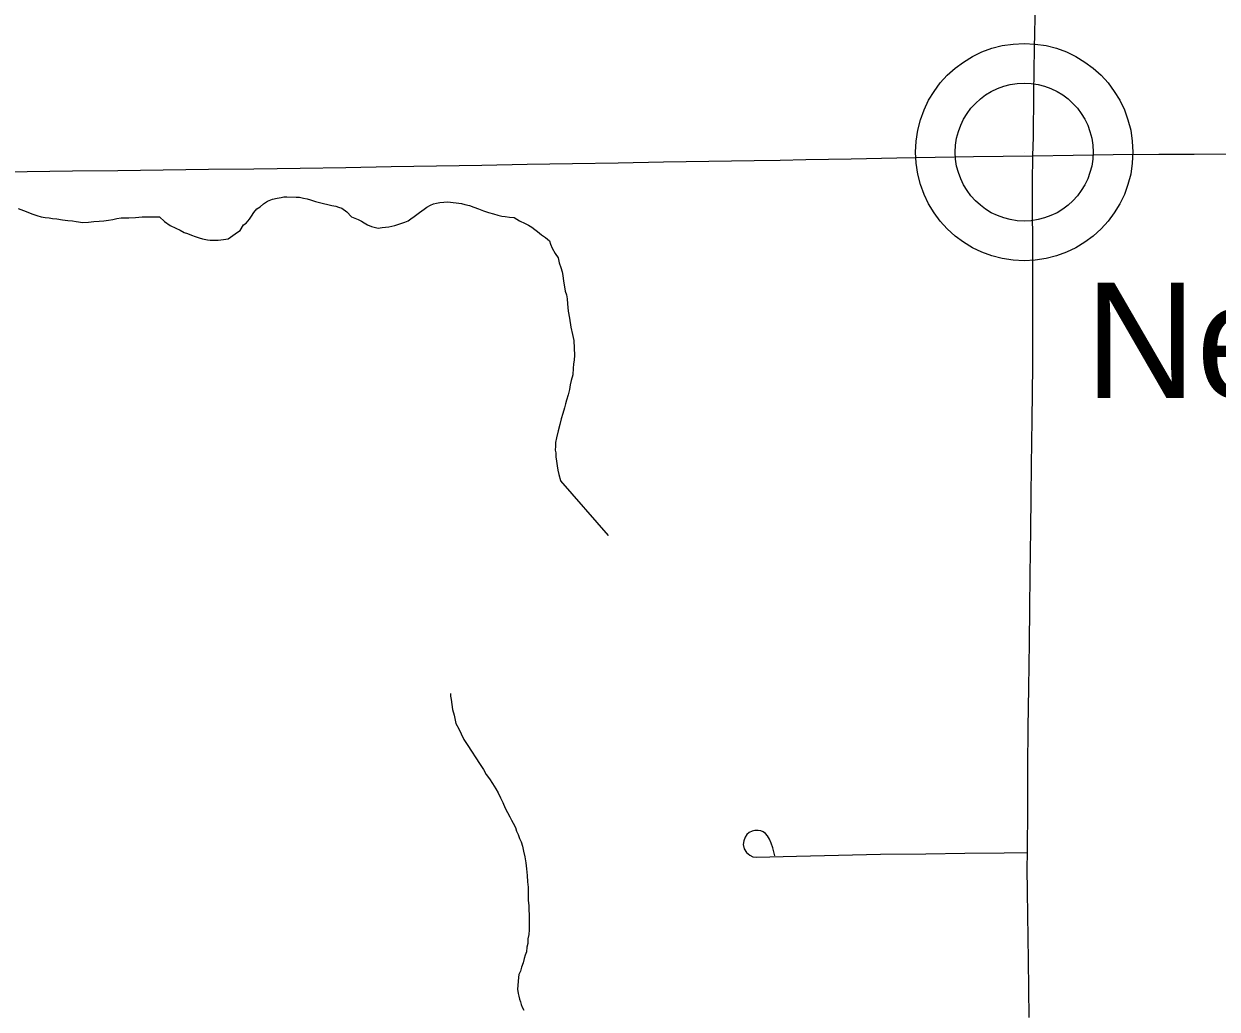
# Model space of a CAD drawing. Extents: x 103424 to 286016, y 38711 to 110967.
# Drawn here: x 130753 to 135093, y 54653 to 58236 of the extents above; entities that cross this region are included whole.
import ezdxf

# ---------------------------------------------------------------- set-up
doc = ezdxf.new("R2010")
doc.units = 0
for name, color, linetype in [('GM_X_County_Road', 7, 'Continuous'), ('GM_X_Minor_River', 7, 'Continuous'), ('GM_X_State_Route', 7, 'Continuous'), ('GM_X_Township_Road', 7, 'Continuous'), ('GM_X_Unincorporated', 7, 'Continuous'), ('GM_X_Unincorporated_Location', 7, 'Continuous'), ('GM_X_Unincorporated_Text', 7, 'Continuous')]:
    doc.layers.add(name, color=color, linetype=linetype)

msp = doc.modelspace()

# ---------------------------------------------------------------- linework, layer by layer
at = {"layer": 'GM_X_County_Road'}
msp.add_lwpolyline([(134408.9, 54622.5), (134407.6, 54727), (134406.4, 54831.4), (134404.3, 54996.5), (134403.3, 55080.6), (134402.3, 55164.7), (134402.8, 55222.3), (134403.8, 55387.4), (134404.7, 55532.4), (134405.6, 55677.4), (134407.6, 55821.5), (134409.7, 55986.5), (134411.3, 56109.4), (134412.8, 56232.3), (134414.9, 56397.3), (134416.4, 56514.5), (134417.9, 56631.7), (134419.9, 56796.7), (134421.1, 56894.6), (134422.3, 56992.4), (134422.7, 57157.5), (134421.8, 57441.8), (134420.6, 57561), (134421.6, 57659), (134422.6, 57756.9), (134424.6, 57825.7), (134425.9, 57982.9), (134429, 58147.9), (134432.1, 58313)], dxfattribs=at)
at = {"layer": 'GM_X_Minor_River'}
for points in [[(131008.5, 57517.1), (131026.7, 57519.4), (131044.8, 57519.7), (131060.9, 57522), (131077, 57524.3), (131091.1, 57528.5), (131107.2, 57530.8), (131121.3, 57531), (131135.4, 57531.3), (131159.6, 57531.7), (131183.8, 57534.1), (131202, 57534.4), (131220.1, 57534.7), (131236.3, 57534.9), (131246.4, 57535.1), (131264.8, 57517.2), (131285.2, 57503.4), (131305.6, 57493.7), (131321.9, 57485.8), (131336.1, 57478), (131348.3, 57474.2), (131362.5, 57468.3), (131376.7, 57462.5), (131390.9, 57458.7), (131403.1, 57454.8), (131421.3, 57451.1), (131431.4, 57449.2), (131443.5, 57449.4), (131459.7, 57449.7), (131479.8, 57452.1), (131495.9, 57454.3), (131513.9, 57466.8), (131529.8, 57479.1), (131539.8, 57485.4), (131551.6, 57505.8), (131561.6, 57512), (131573.4, 57526.3), (131581.3, 57536.5), (131589.2, 57550.8), (131601.1, 57563.1), (131613, 57571.4), (131625, 57581.7), (131638.9, 57592), (131657, 57598.4), (131675.1, 57602.7), (131689.2, 57605), (131699.2, 57607.2), (131709.3, 57607.3), (131743.6, 57605.9), (131755.7, 57606.1), (131769.9, 57602.3), (131784.1, 57600.5), (131796.2, 57596.7), (131814.5, 57590.9), (131828.7, 57587.1), (131842.9, 57583.3), (131859.1, 57579.5), (131873.3, 57575.7), (131887.4, 57573.9), (131897.6, 57570), (131909.8, 57566.2), (131928.2, 57552.3), (131944.6, 57534.4), (131969, 57524.7), (131981.2, 57518.9), (131991.4, 57513), (132003.6, 57505.1), (132017.8, 57499.3), (132032, 57495.5), (132042.1, 57493.6), (132056.2, 57495.9), (132080.4, 57498.3), (132102.5, 57502.7), (132120.6, 57509), (132138.6, 57515.4), (132150.7, 57519.6), (132160.6, 57527.9), (132172.6, 57536.1), (132192.5, 57550.6), (132208.5, 57563), (132218.5, 57569.2), (132232.4, 57577.5), (132242.5, 57581.7), (132254.5, 57584), (132266.6, 57586.2), (132280.7, 57588.4), (132294.8, 57588.7), (132345.4, 57583.4), (132357.5, 57579.6), (132373.7, 57575.8), (132390, 57570), (132406.2, 57564.2), (132424.5, 57556.4), (132442.8, 57550.7), (132461, 57544.9), (132477.2, 57541.1), (132491.4, 57537.3), (132503.6, 57535.5), (132519.7, 57533.8), (132535.9, 57532), (132556.3, 57520.2)], [(130733.3, 57565.1), (130761.7, 57553.4), (130782, 57545.7), (130800.3, 57539.9), (130816.5, 57534.1), (130830.7, 57532.3), (130844.9, 57530.6), (130857, 57528.7), (130873.2, 57527), (130893.4, 57523.3), (130913.6, 57521.6), (130929.8, 57519.8), (130944, 57518), (130968.2, 57514.4), (130988.4, 57514.7), (131008.5, 57517.1)], [(132556.3, 57520.2), (132576.6, 57510.4), (132588.8, 57504.6), (132601.1, 57496.7), (132611.3, 57488.8), (132621.5, 57480.9), (132635.9, 57469), (132650.1, 57459.1), (132664.5, 57447.2), (132668.7, 57435.2), (132675, 57421.1), (132685.4, 57401.1), (132695.8, 57385.1), (132700.1, 57367), (132706.4, 57350.9), (132710.8, 57334.8), (132713, 57320.8), (132715.4, 57300.6), (132719.7, 57280.5), (132722, 57264.3), (132726.3, 57250.3), (132728.5, 57236.2), (132730.9, 57218), (132733.3, 57191.8), (132737.8, 57165.6), (132742.4, 57133.3), (132748.9, 57107.2), (132753.3, 57085), (132756.2, 57030.5), (132754.5, 57014.3), (132752.7, 56998.2), (132750.9, 56984), (132749.3, 56959.7), (132743.6, 56939.4), (132739.8, 56923.2), (132738.1, 56907), (132732.4, 56886.7), (132726.6, 56868.4), (132722.8, 56854.2), (132719, 56840), (132713.3, 56819.7), (132707.6, 56799.4), (132701.9, 56779.1), (132696.2, 56756.8), (132690.6, 56730.5), (132686.8, 56714.2), (132687.1, 56700.1), (132685.3, 56685.9), (132687.5, 56675.9), (132687.7, 56661.7), (132690, 56645.6), (132692.3, 56629.5), (132694.6, 56613.3), (132698.9, 56597.3), (132705.3, 56575.1), (132705.5, 56574.5)], [(132879.6, 56376.1), (132879.6, 56376.1), (132705.5, 56574.5)], [(132304.6, 55800.9), (132304.8, 55790.8), (132307, 55778.7), (132309.3, 55760.5), (132311.6, 55742.4), (132318, 55722.3), (132324.6, 55692.1), (132335, 55672.1), (132343.4, 55654), (132353.8, 55634), (132368.3, 55612), (132409.8, 55546), (132424.3, 55524), (132434.7, 55506), (132447, 55490.1), (132457.4, 55474.1), (132469.8, 55454.1), (132478.2, 55440.1), (132486.5, 55422), (132494.9, 55404), (132503.3, 55383.9), (132511.6, 55367.9), (132520, 55351.9), (132526.2, 55339.8), (132532.5, 55329.8), (132540.8, 55313.8), (132545.1, 55299.8), (132551.3, 55287.7), (132555.6, 55273.6), (132561.8, 55261.6), (132566.2, 55245.5), (132570.5, 55227.4), (132574.9, 55207.3), (132579.3, 55185.2), (132581.7, 55163), (132584.1, 55138.8), (132584.5, 55116.5), (132586.8, 55096.4), (132587.1, 55078.2), (132587.4, 55064.1), (132587.6, 55047.9), (132590, 55029.8), (132590.2, 55013.6), (132590.5, 54995.4), (132590.8, 54977.3), (132591.1, 54959.1), (132591.5, 54940.9), (132589.7, 54924.7), (132585.9, 54908.5), (132586.2, 54892.3), (132582.4, 54878.1), (132580.7, 54861.9), (132576.8, 54849.8), (132573, 54837.6), (132569.2, 54821.4), (132563.4, 54805.1), (132559.7, 54790.9), (132553.8, 54778.7), (132552, 54768.5), (132548.6, 54726.1), (132550.9, 54709.9), (132553.1, 54699.9), (132555.3, 54689.8), (132559.5, 54679.8), (132561.7, 54669.7), (132565.9, 54659.7), (132572.1, 54649.7)]]:
    msp.add_lwpolyline(points, dxfattribs=at)
at = {"layer": 'GM_X_State_Route'}
msp.add_lwpolyline([(130599.8, 57697.1), (130764.9, 57699.2), (130930, 57701.3), (131095, 57703.4), (131260.1, 57705.5), (131425.1, 57707.6), (131590.2, 57709.7), (131674.5, 57710.8), (131758.7, 57711.8), (131923.8, 57714.6), (132088.8, 57717.4), (132253.8, 57720.2), (132418.9, 57722.9), (132583.9, 57725.7), (132748.9, 57728.5), (132914, 57731.3), (133079, 57734.1), (133244, 57736.8), (133409.1, 57739.6), (133503.1, 57741.2), (133597.2, 57742.8), (133762.2, 57745.7), (133927.3, 57748.7), (134067, 57751.2), (134206.8, 57753.7), (134314.7, 57755.3), (134422.6, 57756.9), (134568.8, 57759), (134715.1, 57761), (134880.2, 57762), (135009.1, 57762.7), (135138.1, 57763.5)], dxfattribs=at)
at = {"layer": 'GM_X_Township_Road'}
msp.add_lwpolyline([(133484, 55210.5), (133476.8, 55240), (133471.2, 55256.1), (133464.7, 55270.9), (133457.7, 55283.5), (133450.5, 55292.1), (133442.2, 55298.4), (133433.4, 55301.7), (133423.2, 55303.1), (133411.8, 55302.3), (133401.6, 55300), (133391.1, 55295.4), (133382, 55288.2), (133375.9, 55278.7), (133371.4, 55265.4), (133369.5, 55252.2), (133372.4, 55236), (133381.8, 55222.2), (133393.1, 55212.9), (133404.8, 55207.5), (133417.1, 55206.1), (133563.5, 55209.9), (133715.7, 55213), (133867.9, 55216.2), (134033, 55218.3), (134175.7, 55220.1), (134318.4, 55222), (134402.8, 55222.3)], dxfattribs=at)
at = {"layer": 'GM_X_Unincorporated'}
for radius in [395.3, 250.6]:
    msp.add_circle((134390.9, 57769.9), radius, dxfattribs=at)
at = {"layer": 'GM_X_Unincorporated_Location'}
msp.add_line((134390.9, 57769.9), (134390.9, 57769.9), dxfattribs=at)

# ---------------------------------------------------------------- texts
at = {"layer": 'GM_X_Unincorporated_Text'}
msp.add_text('Newbury Center', height=419.602, rotation=0, dxfattribs=at).set_placement((134611.9, 56875.4))

doc.saveas('drawing.dxf')
